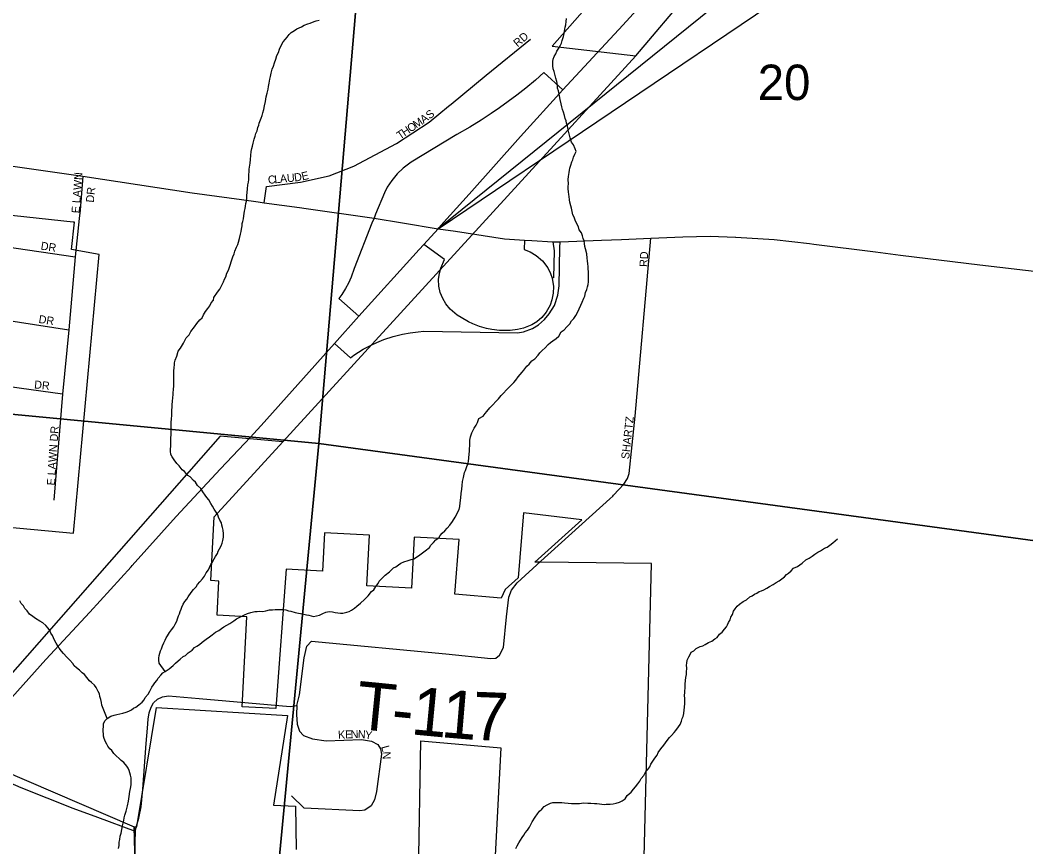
# Model space of a CAD drawing. Extents: x 0 to 1064, y 0 to 440.
# Drawn here: x 184.46 to 203.49, y 369.72 to 385.36 of the extents above; entities that cross this region are included whole.
import ezdxf

# ---------------------------------------------------------------- set-up
doc = ezdxf.new("R2010")
doc.units = 0
for name, color, linetype in [('GM_X_City_Street', 7, 'Continuous'), ('GM_X_City_Street_Text', 7, 'Continuous'), ('GM_X_Corporation', 7, 'Continuous'), ('GM_X_Interchange_Ramps', 7, 'Continuous'), ('GM_X_Interstate_Route', 7, 'Continuous'), ('GM_X_Minor_River', 7, 'Continuous'), ('GM_X_Section', 7, 'Continuous'), ('GM_X_Section_Text', 7, 'Continuous'), ('GM_X_State_Route', 7, 'Continuous'), ('GM_X_Township_Road', 7, 'Continuous'), ('GM_X_Township_Road_Text', 7, 'Continuous'), ('GM_X_Township_Subdivision', 7, 'Continuous'), ('GM_X_Township_Subdivision_Text', 7, 'Continuous'), ('SH_Text', 7, 'Continuous')]:
    doc.layers.add(name, color=color, linetype=linetype)

msp = doc.modelspace()

# ---------------------------------------------------------------- linework, layer by layer
at = {"layer": 'GM_X_City_Street'}
for points in [[(192.613, 383.766), (193.28, 384.313), (194.114, 384.997)], [(189.074, 381.902), (189.121, 382.21), (189.766, 382.288), (190.304, 382.413), (190.774, 382.595), (191.578, 383.019), (192.2, 383.427), (192.564, 383.726), (192.613, 383.766)], [(185.648, 382.404), (185.592, 381.758)], [(195.672, 376.354), (195.689, 376.37), (195.788, 376.477), (195.88, 376.578), (195.95, 376.686), (195.984, 376.783), (196.096, 377.863), (196.394, 381.234)], [(194.313, 375.119), (195.617, 376.304), (195.672, 376.354)], [(183.248, 371.371), (184.469, 370.838), (185.456, 370.45), (185.92, 370.281), (186.633, 370.015), (186.631, 369.809), (186.586, 368.61)]]:
    msp.add_lwpolyline(points, dxfattribs=at)
at = {"layer": 'GM_X_Corporation'}
for points in [[(205.218, 396.988), (199.327, 390.307), (194.525, 384.866), (196.11, 384.683), (189.427, 377.377), (188.246, 377.485), (183.081, 371.615), (186.614, 370.096), (186.649, 368.918)], [(196.248, 368.767), (196.408, 375.08), (194.312, 375.103), (194.2, 375.101), (195.086, 375.903), (193.984, 376.039), (193.885, 374.808), (193.635, 374.589), (193.56, 374.424), (192.683, 374.497), (192.763, 375.532), (191.913, 375.577), (191.862, 374.614), (191.018, 374.658), (191.068, 375.615), (190.221, 375.659), (190.183, 374.932), (189.49, 374.969), (189.3, 372.333), (188.661, 372.366), (188.75, 374.072), (188.184, 374.101), (188.218, 374.746), (188.067, 374.754), (188.13, 375.96), (189.427, 377.377), (196.11, 384.683), (198.142, 387.083)], [(186.649, 368.918), (186.614, 370.096), (186.667, 370.098), (187.038, 372.351), (189.52, 372.202), (189.252, 370.509), (189.667, 370.487), (189.681, 369.671)], [(191.996, 369.186), (192.04, 371.725), (193.554, 371.592), (193.41, 368.838)]]:
    msp.add_lwpolyline(points, dxfattribs=at)
msp.add_lwpolyline([(181.627, 378.121), (182.936, 377.859), (182.82, 375.899), (185.469, 375.654), (185.955, 380.923), (185.431, 381.015), (185.486, 381.532), (185.462, 381.535), (183.876, 381.705), (183.889, 382.229), (182.558, 382.431), (182.516, 381.664), (181.873, 381.752), (181.647, 378.635)], close=True, dxfattribs=at)
at = {"layer": 'GM_X_Interchange_Ramps'}
for points in [[(194.725, 384.04), (194.369, 384.364), (194.212, 384.221), (194.025, 384.066), (193.856, 383.934), (193.695, 383.814), (193.532, 383.698), (193.372, 383.588), (193.182, 383.464), (192.966, 383.332), (192.72, 383.19), (191.856, 382.672), (191.705, 382.553), (191.595, 382.451), (191.49, 382.321), (191.406, 382.199), (191.352, 382.087), (191.182, 381.687), (191.157, 381.609)], [(191.157, 381.609), (191.112, 381.512), (190.782, 380.657), (190.722, 380.496), (190.67, 380.383), (190.616, 380.281), (190.547, 380.168), (190.492, 380.089), (190.868, 379.754)], [(194.005, 381.196), (193.994, 381.017), (193.996, 381.017), (194.107, 380.974), (194.226, 380.904), (194.341, 380.803), (194.442, 380.668), (194.495, 380.562), (194.523, 380.475), (194.549, 380.314), (194.545, 380.19), (194.521, 380.065), (194.486, 379.967), (194.41, 379.83), (194.329, 379.733), (194.234, 379.65), (194.143, 379.592), (193.982, 379.528), (193.868, 379.505), (193.729, 379.487), (193.621, 379.484), (193.531, 379.487), (193.385, 379.503), (193.282, 379.523), (193.153, 379.559), (193.024, 379.608), (192.941, 379.648), (192.802, 379.728), (192.73, 379.778), (192.597, 379.889), (192.513, 379.989), (192.455, 380.088), (192.409, 380.206), (192.383, 380.325), (192.378, 380.448), (192.392, 380.569), (192.419, 380.667), (192.488, 380.827), (192.095, 381.111)], [(190.41, 379.239), (190.712, 378.97), (190.775, 379.021), (190.949, 379.13), (191.101, 379.21), (191.207, 379.259), (191.341, 379.313), (191.517, 379.37), (191.692, 379.415), (191.842, 379.443), (191.99, 379.461), (192.099, 379.47), (193.867, 379.438), (193.986, 379.46), (194.151, 379.522), (194.269, 379.594), (194.383, 379.693), (194.467, 379.797), (194.571, 379.955), (194.635, 380.155), (194.658, 380.328), (194.673, 381.053), (194.68, 381.162)], [(194.541, 381.162), (194.561, 380.991), (194.553, 380.48), (194.523, 380.475)]]:
    msp.add_lwpolyline(points, dxfattribs=at)
at = {"layer": 'GM_X_Interstate_Route'}
for points in [[(192.477, 381.533), (192.957, 382.064), (193.926, 383.155), (194.725, 384.04), (195.863, 385.26), (196.384, 385.842)], [(188.816, 377.469), (188.875, 377.532), (189.02, 377.686), (190.41, 379.239), (190.868, 379.754), (192.007, 381.014), (192.095, 381.111), (192.367, 381.411), (192.379, 381.425), (192.477, 381.533)], [(186.558, 375.015), (186.58, 375.039), (187.412, 375.969), (188.25, 376.869), (188.816, 377.469)], [(183.248, 371.371), (184.09, 372.303), (184.947, 373.263), (185.779, 374.157), (186.558, 375.015)]]:
    msp.add_lwpolyline(points, dxfattribs=at)
at = {"layer": 'GM_X_Minor_River'}
for points in [[(194.856, 381.956), (194.846, 382.017), (194.84, 382.059), (194.835, 382.108), (194.831, 382.163), (194.831, 382.206), (194.833, 382.26), (194.828, 382.34), (194.836, 382.4), (194.849, 382.473), (194.856, 382.515), (194.863, 382.558), (194.877, 382.612), (194.896, 382.673), (194.915, 382.715), (194.929, 382.763), (194.954, 382.818), (194.979, 382.872), (194.962, 382.921), (194.927, 382.995), (194.892, 383.05), (194.864, 383.13), (194.847, 383.203), (194.831, 383.283), (194.814, 383.356), (194.797, 383.405), (194.792, 383.448), (194.774, 383.497), (194.757, 383.552), (194.741, 383.613), (194.724, 383.668), (194.706, 383.717), (194.696, 383.772), (194.679, 383.852), (194.662, 383.925), (194.646, 384.017), (194.629, 384.066), (194.624, 384.127), (194.614, 384.194), (194.597, 384.255), (194.574, 384.335), (194.563, 384.384), (194.546, 384.433), (194.541, 384.494), (194.537, 384.573), (194.544, 384.615), (194.563, 384.67), (194.595, 384.718), (194.614, 384.766), (194.652, 384.826), (194.683, 384.88), (194.702, 384.922), (194.715, 384.971), (194.741, 385.049), (194.755, 385.098), (194.768, 385.183), (194.775, 385.225), (194.782, 385.267), (194.79, 385.328), (194.797, 385.389)], [(189.255, 384.487), (189.269, 384.547), (189.295, 384.62), (189.314, 384.686), (189.346, 384.746), (189.365, 384.807), (189.397, 384.873), (189.435, 384.945), (189.479, 384.993), (189.51, 385.035), (189.547, 385.083), (189.585, 385.124), (189.652, 385.159), (189.695, 385.189), (189.738, 385.212), (189.781, 385.23), (189.836, 385.259), (189.904, 385.288), (189.946, 385.299), (190.02, 385.328), (190.063, 385.345), (190.118, 385.356)], [(187.364, 378.443), (187.366, 378.492), (187.367, 378.54), (187.368, 378.595), (187.369, 378.65), (187.37, 378.711), (187.372, 378.79), (187.379, 378.832), (187.38, 378.875), (187.393, 378.923), (187.425, 379.001), (187.451, 379.092), (187.495, 379.152), (187.552, 379.248), (187.602, 379.344), (187.658, 379.404), (187.69, 379.464), (187.759, 379.554), (187.803, 379.62), (187.859, 379.686), (187.902, 379.727), (187.928, 379.782), (187.965, 379.842), (188.009, 379.901), (188.046, 379.949), (188.072, 380.01), (188.116, 380.057), (188.123, 380.106), (188.192, 380.208), (188.235, 380.268), (188.28, 380.358), (188.305, 380.406), (188.324, 380.454), (188.35, 380.503), (188.369, 380.569), (188.401, 380.629), (188.433, 380.72), (188.459, 380.804), (188.485, 380.877), (188.511, 380.937), (188.524, 380.986), (188.55, 381.058), (188.575, 381.112), (188.588, 381.155), (188.608, 381.227), (188.628, 381.306), (188.641, 381.36), (188.648, 381.403), (188.662, 381.463), (188.663, 381.506), (188.67, 381.548), (188.683, 381.597), (188.69, 381.651), (188.697, 381.7), (188.704, 381.742), (188.717, 381.791), (188.725, 381.839), (188.732, 381.888), (188.739, 381.93), (188.746, 381.979), (188.747, 382.039), (188.754, 382.094), (188.762, 382.167), (188.77, 382.24), (188.777, 382.288), (188.784, 382.343), (188.785, 382.392), (188.786, 382.434), (188.793, 382.483), (188.794, 382.537), (188.802, 382.61), (188.809, 382.653), (188.816, 382.719), (188.824, 382.798), (188.832, 382.871), (188.845, 382.926), (188.858, 382.974), (188.866, 383.029), (188.885, 383.101), (188.905, 383.162), (188.918, 383.21), (188.944, 383.264), (188.957, 383.325), (188.976, 383.367), (188.983, 383.409), (189.021, 383.5), (189.041, 383.554), (189.054, 383.603), (189.068, 383.663), (189.081, 383.736), (189.101, 383.815), (189.115, 383.906), (189.135, 383.972), (189.149, 384.051), (189.156, 384.099), (189.169, 384.166), (189.183, 384.239), (189.196, 384.287), (189.21, 384.354), (189.23, 384.426), (189.255, 384.487)], [(192.784, 376.226), (192.798, 376.317), (192.806, 376.402), (192.814, 376.481), (192.822, 376.554), (192.829, 376.627), (192.849, 376.705), (192.869, 376.796), (192.889, 376.838), (192.914, 376.911), (192.928, 376.959), (192.941, 377.008), (192.948, 377.074), (192.956, 377.147), (192.963, 377.202), (192.964, 377.25), (192.965, 377.305), (192.967, 377.366), (192.968, 377.409), (192.981, 377.475), (193.007, 377.548), (193.026, 377.59), (193.052, 377.638), (193.089, 377.692), (193.115, 377.746), (193.14, 377.819), (193.22, 377.866), (193.258, 377.913), (193.289, 377.955), (193.345, 378.021), (193.401, 378.081), (193.457, 378.14), (193.513, 378.194), (193.563, 378.254), (193.606, 378.301), (193.662, 378.361), (193.705, 378.409), (193.799, 378.504), (193.836, 378.546), (193.88, 378.606), (193.923, 378.653), (193.96, 378.695), (193.992, 378.737), (194.048, 378.809), (194.091, 378.851), (194.141, 378.91), (194.197, 378.952), (194.259, 379.017), (194.29, 379.065), (194.334, 379.107), (194.395, 379.16), (194.451, 379.22), (194.495, 379.256), (194.538, 379.291), (194.599, 379.332), (194.649, 379.38), (194.699, 379.458), (194.755, 379.499), (194.804, 379.553), (194.86, 379.613), (194.892, 379.667), (194.935, 379.709), (194.973, 379.769), (195.017, 379.853), (195.036, 379.895), (195.068, 379.967), (195.094, 380.022), (195.126, 380.094), (195.145, 380.136), (195.158, 380.203), (195.184, 380.263), (195.197, 380.311), (195.204, 380.354), (195.211, 380.408), (195.213, 380.469), (195.214, 380.536), (195.216, 380.603), (195.21, 380.646), (195.205, 380.695), (195.2, 380.743), (195.196, 380.804), (195.191, 380.853), (195.18, 380.938), (195.158, 381.03), (195.147, 381.073), (195.136, 381.128), (195.131, 381.183), (195.114, 381.226), (195.097, 381.275), (195.08, 381.33), (195.038, 381.392), (195.021, 381.447), (194.992, 381.502), (194.963, 381.57), (194.94, 381.631), (194.917, 381.674), (194.906, 381.736), (194.889, 381.797), (194.878, 381.84), (194.862, 381.913), (194.856, 381.956)], [(187.205, 373.032), (187.087, 373.192), (187.082, 373.247), (187.083, 373.29), (187.09, 373.338), (187.103, 373.381), (187.116, 373.423), (187.135, 373.465), (187.155, 373.519), (187.18, 373.574), (187.205, 373.628), (187.225, 373.67), (187.25, 373.712), (187.288, 373.772), (187.325, 373.826), (187.369, 373.88), (187.394, 373.928), (187.426, 373.988), (187.439, 374.03), (187.458, 374.085), (187.477, 374.127), (187.49, 374.169), (187.503, 374.211), (187.516, 374.254), (187.542, 374.308), (187.573, 374.362), (187.611, 374.404), (187.636, 374.446), (187.692, 374.53), (187.742, 374.589), (187.792, 374.637), (187.817, 374.679), (187.861, 374.733), (187.91, 374.787), (187.948, 374.841), (187.98, 374.901), (188.023, 374.961), (188.042, 375.003), (188.068, 375.057), (188.093, 375.099), (188.131, 375.165), (188.156, 375.207), (188.194, 375.267), (188.207, 375.309), (188.232, 375.352), (188.264, 375.412), (188.283, 375.46), (188.296, 375.514), (188.304, 375.575), (188.305, 375.636), (188.3, 375.709), (188.289, 375.758), (188.278, 375.801), (188.267, 375.85), (188.238, 375.899), (188.215, 375.954), (188.197, 375.997), (188.168, 376.046), (188.133, 376.108), (188.098, 376.164), (188.069, 376.213), (188.028, 376.281), (187.992, 376.324), (187.963, 376.373), (187.916, 376.435), (187.875, 376.497), (187.815, 376.553), (187.78, 376.615), (187.738, 376.646), (187.673, 376.72), (187.631, 376.74), (187.566, 376.82), (187.524, 376.851), (187.465, 376.926), (187.424, 376.969), (187.376, 377.037), (187.335, 377.093), (187.312, 377.142), (187.307, 377.203), (187.302, 377.246), (187.309, 377.288), (187.31, 377.343), (187.312, 377.404), (187.313, 377.452), (187.314, 377.513), (187.315, 377.568), (187.316, 377.623), (187.318, 377.683), (187.319, 377.738), (187.321, 377.823), (187.328, 377.872), (187.329, 377.927), (187.33, 377.981), (187.337, 378.036), (187.338, 378.078), (187.34, 378.151), (187.347, 378.212), (187.355, 378.273), (187.356, 378.315), (187.363, 378.364), (187.364, 378.443)], [(187.446, 373.239), (187.489, 373.269), (187.545, 373.316), (187.588, 373.34), (187.637, 373.387), (187.717, 373.44), (187.761, 373.488), (187.804, 373.511), (187.853, 373.547), (187.903, 373.588), (187.977, 373.647), (188.044, 373.689), (188.094, 373.73), (188.155, 373.777), (188.217, 373.813), (188.266, 373.848), (188.315, 373.877), (188.371, 373.913), (188.426, 373.942), (188.5, 373.995), (188.555, 374.03), (188.654, 374.083), (188.703, 374.106), (188.764, 374.129), (188.825, 374.152), (188.898, 374.169), (188.941, 374.168), (188.995, 374.173), (189.05, 374.172), (189.111, 374.183), (189.178, 374.199), (189.233, 374.204), (189.287, 374.209), (189.348, 374.208), (189.403, 374.207), (189.445, 374.206), (189.488, 374.199), (189.536, 374.185), (189.578, 374.178), (189.663, 374.152), (189.723, 374.139), (189.802, 374.125), (189.88, 374.105), (189.922, 374.098), (189.965, 374.085), (190.007, 374.078), (190.068, 374.089), (190.123, 374.1), (190.184, 374.135), (190.245, 374.158), (190.306, 374.169), (190.367, 374.161), (190.421, 374.154), (190.47, 374.147), (190.518, 374.14), (190.566, 374.139), (190.64, 374.155), (190.682, 374.167), (190.726, 374.196), (190.787, 374.231), (190.83, 374.273), (190.898, 374.326), (190.973, 374.398), (191.047, 374.463), (191.109, 374.547), (191.153, 374.582), (191.19, 374.642), (191.234, 374.702), (191.253, 374.744), (191.309, 374.798), (191.365, 374.857), (191.445, 374.923), (191.526, 374.994), (191.569, 375.017), (191.618, 375.053), (191.661, 375.082), (191.722, 375.111), (191.802, 375.134), (191.857, 375.151), (191.906, 375.168), (191.979, 375.209), (192.023, 375.239), (192.072, 375.28), (192.121, 375.316), (192.202, 375.381), (192.233, 375.423), (192.283, 375.476), (192.326, 375.524), (192.382, 375.565), (192.407, 375.608), (192.444, 375.649), (192.494, 375.697), (192.537, 375.745), (192.587, 375.804), (192.637, 375.87), (192.693, 375.954), (192.725, 376.008), (192.744, 376.057), (192.763, 376.099), (192.777, 376.159), (192.784, 376.226)], [(197.959, 374.173), (197.99, 374.221), (198.028, 374.269), (198.071, 374.31), (198.139, 374.357), (198.2, 374.393), (198.268, 374.446), (198.311, 374.469), (198.354, 374.499), (198.397, 374.516), (198.44, 374.546), (198.489, 374.563), (198.532, 374.58), (198.587, 374.609), (198.637, 374.645), (198.71, 374.68), (198.766, 374.721), (198.821, 374.75), (198.87, 374.786), (198.92, 374.827), (198.957, 374.869), (199, 374.898), (199.05, 374.94), (199.093, 374.988), (199.167, 375.023), (199.21, 375.052), (199.259, 375.081), (199.327, 375.147), (199.389, 375.176), (199.444, 375.217), (199.499, 375.253), (199.555, 375.294), (199.604, 375.317), (199.678, 375.37), (199.727, 375.388), (199.782, 375.423), (199.838, 375.47), (199.881, 375.506), (199.924, 375.542)], [(186.105, 372.143), (186.007, 372.395), (185.997, 372.45), (185.986, 372.505), (185.969, 372.56), (185.958, 372.615), (185.934, 372.658), (185.899, 372.732), (185.864, 372.775), (185.81, 372.825), (185.769, 372.856), (185.722, 372.924), (185.674, 372.98), (185.632, 373.011), (185.585, 373.061), (185.525, 373.105), (185.484, 373.142), (185.454, 373.185), (185.401, 373.247), (185.342, 373.309), (185.282, 373.378), (185.241, 373.421), (185.2, 373.477), (185.17, 373.52), (185.141, 373.569), (185.112, 373.625), (185.071, 373.717), (185.042, 373.76), (185.019, 373.809), (184.989, 373.852), (184.942, 373.902), (184.888, 373.958), (184.834, 373.99), (184.751, 374.04), (184.697, 374.078), (184.637, 374.122), (184.59, 374.184), (184.548, 374.227), (184.525, 374.276), (184.477, 374.32), (184.454, 374.369)], [(194.146, 370.192), (194.203, 370.282), (194.247, 370.342), (194.284, 370.39), (194.328, 370.431), (194.377, 370.479), (194.433, 370.514), (194.494, 370.543), (194.537, 370.56), (194.585, 370.559), (194.646, 370.558), (194.706, 370.557), (194.761, 370.549), (194.828, 370.542), (194.894, 370.54), (194.973, 370.539), (195.04, 370.537), (195.082, 370.542), (195.125, 370.548), (195.198, 370.546), (195.259, 370.545), (195.325, 370.537), (195.368, 370.536), (195.422, 370.529), (195.464, 370.528), (195.507, 370.521), (195.549, 370.526), (195.622, 370.525), (195.677, 370.53), (195.738, 370.546), (195.799, 370.563), (195.848, 370.587), (195.91, 370.628), (195.947, 370.688), (196.022, 370.753), (196.065, 370.807), (196.103, 370.855), (196.146, 370.909), (196.184, 370.963), (196.209, 371.011), (196.259, 371.07), (196.297, 371.143), (196.334, 371.184), (196.372, 371.232), (196.391, 371.28), (196.416, 371.323), (196.466, 371.394), (196.51, 371.454), (196.529, 371.503), (196.58, 371.574), (196.636, 371.64), (196.673, 371.688), (196.704, 371.73), (196.748, 371.784), (196.785, 371.825), (196.835, 371.879), (196.866, 371.921), (196.916, 371.987), (196.948, 372.035), (196.973, 372.095), (196.986, 372.144), (197.005, 372.186), (197.019, 372.24), (197.026, 372.307), (197.033, 372.355), (197.035, 372.434), (197.036, 372.483), (197.037, 372.532), (197.032, 372.574), (197.034, 372.647), (197.042, 372.745), (197.043, 372.799), (197.058, 372.921), (197.065, 372.981), (197.066, 373.024), (197.074, 373.097), (197.069, 373.152), (197.076, 373.194), (197.083, 373.249), (197.109, 373.315), (197.14, 373.357), (197.159, 373.399), (197.208, 373.428), (197.252, 373.47), (197.325, 373.505), (197.374, 373.522), (197.423, 373.545), (197.485, 373.581), (197.546, 373.61), (197.602, 373.651), (197.651, 373.68), (197.695, 373.74), (197.744, 373.782), (197.788, 373.836), (197.825, 373.877), (197.844, 373.92), (197.863, 373.962), (197.895, 374.01), (197.908, 374.064), (197.939, 374.112), (197.959, 374.173)], [(186.319, 369.687), (186.332, 369.741), (186.334, 369.808), (186.347, 369.857), (186.354, 369.923), (186.368, 369.978), (186.381, 370.045), (186.395, 370.117), (186.421, 370.214), (186.429, 370.269), (186.442, 370.317), (186.468, 370.395), (186.488, 370.492), (186.508, 370.583), (186.522, 370.668), (186.537, 370.765), (186.544, 370.82), (186.557, 370.892), (186.559, 370.941), (186.559, 370.983), (186.56, 371.026), (186.549, 371.075), (186.521, 371.161), (186.504, 371.204), (186.48, 371.247), (186.421, 371.315), (186.373, 371.352), (186.332, 371.39), (186.278, 371.44), (186.23, 371.483), (186.195, 371.539), (186.153, 371.57), (186.118, 371.62), (186.101, 371.663), (186.071, 371.706), (186.048, 371.767), (186.037, 371.81), (186.038, 371.859), (186.027, 371.901), (186.028, 371.944), (186.035, 371.986), (186.036, 372.047), (186.062, 372.101), (186.105, 372.143), (186.173, 372.19), (186.24, 372.207), (186.289, 372.224), (186.344, 372.235), (186.405, 372.246), (186.466, 372.263), (186.515, 372.286), (186.564, 372.309), (186.607, 372.339), (186.65, 372.362), (186.706, 372.404), (186.767, 372.457), (186.805, 372.499), (186.824, 372.541), (186.88, 372.607), (186.911, 372.661), (186.95, 372.739), (186.981, 372.781), (187.006, 372.823), (187.043, 372.865), (187.068, 372.907), (187.118, 372.967), (187.162, 373.008), (187.205, 373.032), (187.279, 373.085), (187.353, 373.15), (187.396, 373.192), (187.446, 373.239)], [(193.838, 369.688), (193.863, 369.736), (193.895, 369.796), (193.926, 369.844), (193.958, 369.892), (193.989, 369.94), (194.014, 369.982), (194.058, 370.036), (194.096, 370.089), (194.121, 370.138), (194.146, 370.192)]]:
    msp.add_lwpolyline(points, dxfattribs=at)
at = {"layer": 'GM_X_Section'}
for points in [[(191.472, 393.349), (190.108, 377.348), (173.24, 378.953), (174.69, 395.328)], [(207.791, 391.554), (206.359, 375.143), (190.108, 377.348), (191.472, 393.349)], [(190.108, 377.348), (188.579, 361.283), (171.779, 362.681), (173.24, 378.953)], [(206.359, 375.143), (204.837, 358.818), (188.579, 361.283), (190.108, 377.348)]]:
    msp.add_lwpolyline(points, close=True, dxfattribs=at)
at = {"layer": 'GM_X_State_Route'}
for points in [[(184.1, 382.627), (185.648, 382.404), (187.716, 382.087), (188.646, 381.96)], [(188.646, 381.96), (188.96, 381.918)], [(188.96, 381.918), (189.074, 381.902), (189.745, 381.81)], [(189.745, 381.81), (189.871, 381.793), (191.157, 381.609), (191.695, 381.521)], [(191.695, 381.521), (192.367, 381.411)], [(192.367, 381.411), (192.694, 381.362)], [(192.694, 381.362), (193.627, 381.219), (194.005, 381.196), (194.139, 381.188)], [(194.541, 381.162), (194.68, 381.162), (195.458, 381.193), (195.839, 381.209)], [(195.839, 381.209), (196.394, 381.234), (196.997, 381.257), (197.518, 381.268), (197.992, 381.25)], [(197.992, 381.25), (198.001, 381.249), (198.729, 381.204), (199.397, 381.128), (199.476, 381.118)], [(194.139, 381.188), (194.541, 381.162)], [(199.476, 381.118), (200.647, 380.97), (201.12, 380.912)], [(201.12, 380.912), (202.616, 380.728), (203.862, 380.581), (204.443, 380.491), (205.477, 380.34), (206.693, 380.103)]]:
    msp.add_lwpolyline(points, dxfattribs=at)
at = {"layer": 'GM_X_Township_Road'}
msp.add_lwpolyline([(186.633, 370.015), (186.659, 370.109), (186.703, 370.261), (186.746, 370.478), (186.779, 370.809), (186.845, 371.675), (186.869, 371.966), (186.884, 372.136), (186.903, 372.251), (186.941, 372.359), (186.985, 372.44), (187.055, 372.51), (187.154, 372.553), (187.265, 372.574), (187.845, 372.527), (188.353, 372.478), (189.568, 372.373), (189.696, 372.392), (189.742, 372.591), (189.831, 373.296), (189.885, 373.512), (189.971, 373.608), (192.511, 373.367), (193.363, 373.279), (193.46, 373.29), (193.528, 373.344), (193.605, 373.49), (193.662, 374.066), (193.708, 374.442), (193.756, 374.574), (193.862, 374.712), (194.313, 375.119)], dxfattribs=at)
at = {"layer": 'GM_X_Township_Subdivision'}
for points in [[(185.592, 381.758), (185.578, 381.603), (185.502, 380.88), (185.378, 379.499), (185.263, 378.278), (185.098, 376.273)], [(182.616, 381.3), (185.502, 380.88)], [(182.49, 379.948), (185.378, 379.499)], [(185.263, 378.278), (182.385, 378.678), (181.714, 378.739)], [(189.696, 372.392), (189.689, 372.219), (189.701, 372.039), (189.743, 371.907), (189.818, 371.826), (189.99, 371.764), (190.249, 371.723), (190.916, 371.75), (191.11, 371.719), (191.225, 371.657), (191.277, 371.575), (191.298, 371.474), (191.202, 370.766), (191.167, 370.607), (191.101, 370.496), (190.98, 370.415), (190.884, 370.399), (189.834, 370.451), (189.596, 370.681)]]:
    msp.add_lwpolyline(points, dxfattribs=at)
at = {"layer": 'SH_Text'}
msp.add_lwpolyline([(238.471, 418.538), (192.367, 381.411), (238.471, 412.492)], close=True, dxfattribs=at)

# ---------------------------------------------------------------- texts
at = {"layer": 'GM_X_City_Street_Text'}
for s, height, rotation, p in [('RD', 0.1515, 40.5859, (193.871, 384.838)), ('M', 0.152, 34.0455, (191.956, 383.302)), ('A', 0.152, 35.1017, (192.092, 383.393)), ('S', 0.152, 37.4933, (192.206, 383.474)), ('H', 0.152, 34.0366, (191.735, 383.153)), ('O', 0.152, 34.0053, (191.846, 383.227)), ('T', 0.152, 34.0386, (191.647, 383.093)), ('E LAWN', 0.1515, 85.766, (185.581, 381.698)), ('C', 0.152, 5.0097, (189.154, 382.258)), ('L', 0.152, 5.0445, (189.274, 382.268)), ('A', 0.152, 5.0403, (189.38, 382.278)), ('U', 0.152, 5.0403, (189.513, 382.289)), ('D', 0.152, 7.1992, (189.652, 382.302)), ('E', 0.152, 13.2271, (189.801, 382.322)), ('DR', 0.1515, 83.9934, (185.851, 381.899)), ('RD', 0.1515, 86.9896, (196.328, 380.684)), ('SHARTZ', 0.1515, 83.6585, (195.981, 377.046))]:
    msp.add_text(s, height=height, rotation=rotation, dxfattribs=at).set_placement(p)
at = {"layer": 'GM_X_Section_Text'}
msp.add_text('20', height=0.6697, rotation=0, dxfattribs=at).set_placement((198.416, 383.844))
at = {"layer": 'GM_X_Township_Road_Text'}
for s, rotation, p in [('T', 354.3338, (190.784, 371.953)), ('1', 354.5377, (191.836, 371.849)), ('1', 355.2335, (192.405, 371.795)), ('7', 357.7914, (193.007, 371.745)), ('-', 354.4024, (191.462, 371.886))]:
    msp.add_text(s, height=0.909, rotation=rotation, dxfattribs=at).set_placement(p)
at = {"layer": 'GM_X_Township_Subdivision_Text'}
for s, height, rotation, p in [('DR', 0.1515, 351.0327, (184.841, 381.017)), ('DR', 0.1515, 351.0327, (184.801, 379.63)), ('DR', 0.1515, 353.9946, (184.719, 378.391)), ('E LAWN DR', 0.1515, 86.235, (185.115, 376.551)), ('K', 0.152, 1.6178, (190.475, 371.764)), ('E', 0.152, 1.6455, (190.609, 371.768)), ('N', 0.152, 1.6615, (190.715, 371.771)), ('N', 0.152, 357.4639, (190.846, 371.775)), ('Y', 0.152, 352.6364, (190.976, 371.769)), ('L', 0.152, 285.3486, (191.289, 371.612)), ('N', 0.152, 272.1421, (191.316, 371.518))]:
    msp.add_text(s, height=height, rotation=rotation, dxfattribs=at).set_placement(p)

doc.saveas('drawing.dxf')
